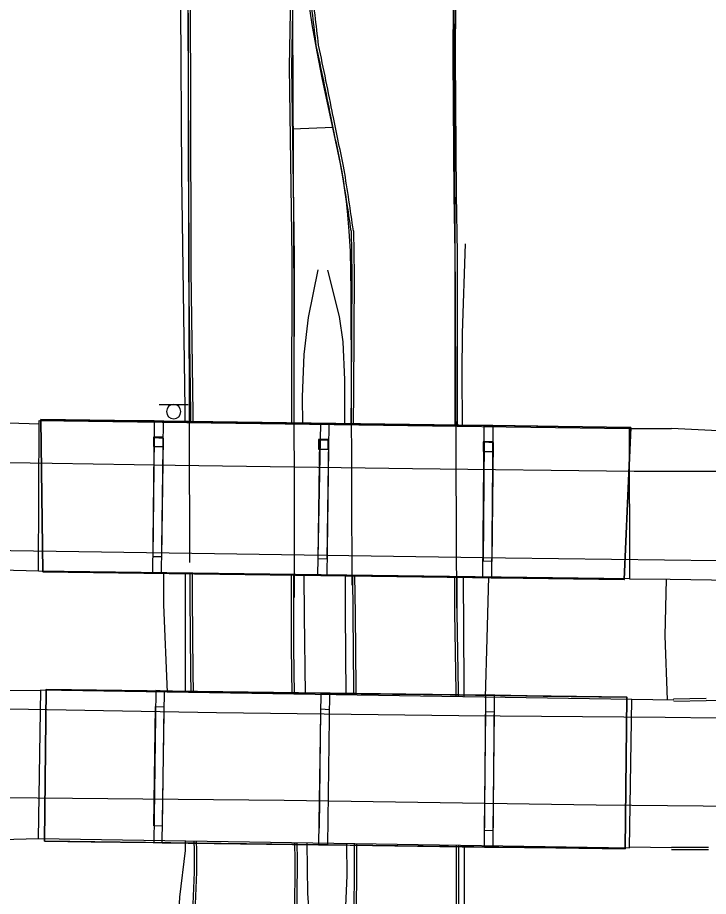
# Model space of a CAD drawing. Extents: x 2145380 to 2156929, y 139568 to 149130.
# Drawn here: x 2156138.6 to 2156318.2, y 142843 to 143071.3 of the extents above; entities that cross this region are included whole.
import ezdxf

# ---------------------------------------------------------------- set-up
doc = ezdxf.new("R2010")
doc.units = 0
for name, color, linetype in [('Default', 7, 'Continuous'), ('TOPO_Asphalt', 7, 'Continuous'), ('TOPO_BRIDGE_Floor Deck', 7, 'Continuous'), ('TOPO_BRIDGE_Low Beam', 7, 'Continuous'), ('TOPO_BRIDGE_Pier', 7, 'Continuous'), ('TOPO_BRIDGE_Pier Cap', 7, 'Continuous'), ('TOPO_Concrete', 7, 'Continuous'), ('TOPO_Curb Back', 7, 'Continuous'), ('TOPO_Guardrail', 7, 'Continuous'), ('TOPO_Sign', 7, 'Continuous'), ('TOPO_Wall Freestanding', 7, 'Continuous')]:
    doc.layers.add(name, color=color, linetype=linetype)

# ---------------------------------------------------------------- blocks, each defined once
blk = doc.blocks.new('PIER')
at = {"layer": 'Default'}
blk.add_lwpolyline([(-1.55, 1.55), (-1.55, -1.55), (1.55, -1.55), (1.55, 1.55)], close=True, dxfattribs=at)

msp = doc.modelspace()

# ---------------------------------------------------------------- linework, layer by layer
at = {"layer": 'TOPO_Asphalt'}
for points in [[(2156418.25, 142952.21), (2156379.03, 142952.93), (2156328.89, 142953.42), (2156298.84, 142953.42), (2156241.28, 142954.06), (2156179.58, 142954.94), (2156147.6, 142955.48), (2156090.17, 142956.29), (2156031.76, 142956.92), (2155979.63, 142957.56), (2155921.61, 142958.27), (2155865.62, 142959.12), (2155804.66, 142959.83), (2155741.86, 142960.6), (2155679.99, 142961.33), (2155623.65, 142962.18), (2155555.62, 142963.42), (2155500.28, 142964.21)], [(2156411.75, 142961.93), (2156339.67, 142962.98), (2156308.57, 142964.51)], [(2155512.11, 142941.04), (2155567.59, 142939.98), (2155632.61, 142939.15), (2155701.87, 142938.49), (2155762.21, 142937.66), (2155830.29, 142936.46), (2155893.17, 142935.59), (2155949.14, 142934.88), (2156015.17, 142933.78), (2156079.67, 142933.36), (2156136.85, 142932.86), (2156189.83, 142932.11), (2156265.39, 142930.99), (2156334.29, 142930.07), (2156397.47, 142928.84), (2156436.21, 142928.81)], [(2156308.21, 142925.42), (2156362.07, 142924.57), (2156413.65, 142924.11), (2156437.48, 142923.19)], [(2156436.21, 142887.99), (2156373.23, 142888.64), (2156306.95, 142889.46), (2156253.33, 142889.87), (2156190.32, 142890.71), (2156121.81, 142891.89), (2156057.79, 142892.9), (2155980.62, 142894.11), (2155928.27, 142894.69), (2155863.75, 142895.4), (2155803.9, 142896.33), (2155732.17, 142897.06), (2155659.24, 142898.41), (2155593.83, 142899.16), (2155523.23, 142900.15)], [(2156431.54, 142892.48), (2156364.72, 142893.59), (2156317.62, 142893.88)], [(2155525.05, 142876.8), (2155608.52, 142875.48), (2155682.26, 142874.59), (2155753.54, 142873.57), (2155825.04, 142872.81), (2155906.17, 142871.57), (2155983.5, 142870.45), (2156055.2, 142869.7), (2156125.25, 142868.81), (2156207.94, 142867.96), (2156288.99, 142866.78), (2156363.26, 142866.09), (2156421.32, 142864.97)]]:
    msp.add_lwpolyline(points, dxfattribs=at)
at = {"layer": 'TOPO_BRIDGE_Floor Deck'}
for points in [[(2156144.05, 142927.5), (2156144.22, 142966.65), (2156297.57, 142964.55), (2156297.62, 142925.54)], [(2156297.64, 142855.61), (2156298.25, 142894.17), (2156144.54, 142896.6), (2156143.93, 142858.04)]]:
    msp.add_lwpolyline(points, close=True, dxfattribs=at)
at = {"layer": 'TOPO_BRIDGE_Low Beam'}
for points in [[(2156144.62, 142966.86), (2156168.83, 142966.55), (2156174.13, 142966.5), (2156174.13, 142966.5), (2156174.2, 142966.5)], [(2156176.43, 142966.42), (2156176.42, 142966.48), (2156217.21, 142965.83), (2156217.21, 142965.83), (2156217.33, 142965.84)], [(2156219.51, 142965.86), (2156219.57, 142965.87), (2156259.9, 142965.33), (2156259.9, 142965.33), (2156259.91, 142965.3)], [(2156262.17, 142965.21), (2156262.12, 142965.29), (2156262.17, 142965.37), (2156279.14, 142965.03), (2156273.8, 142965.14), (2156298.02, 142964.8)], [(2156145.18, 142927.35), (2156145.17, 142927.35), (2156165.5, 142927.09), (2156173.59, 142926.99), (2156173.59, 142926.99), (2156173.73, 142926.99)], [(2156175.95, 142926.96), (2156175.98, 142926.95), (2156216.65, 142926.41), (2156216.65, 142926.41), (2156216.6, 142926.44)], [(2156218.89, 142926.36), (2156218.96, 142926.35), (2156259.58, 142925.82), (2156259.57, 142925.84)], [(2156261.77, 142925.79), (2156261.74, 142925.77), (2156278.79, 142925.55), (2156278.79, 142925.55), (2156296.27, 142925.31), (2156296.38, 142925.31)], [(2156145.95, 142896.78), (2156146.04, 142896.78), (2156217.36, 142895.77), (2156217.36, 142895.77), (2156217.36, 142895.76)], [(2156219.86, 142895.56), (2156219.88, 142895.76), (2156260.36, 142895.31), (2156217.38, 142895.78)], [(2156219.86, 142895.56), (2156219.85, 142895.75), (2156260.35, 142895.31), (2156260.22, 142895.16)], [(2156262.53, 142895.25), (2156262.65, 142895.25), (2156296.99, 142894.75), (2156297.05, 142894.83)], [(2156145.59, 142857.32), (2156157.71, 142857.21), (2156165.34, 142857.11), (2156173.87, 142856.99), (2156173.87, 142856.99), (2156173.88, 142857.04)], [(2156176.18, 142856.97), (2156176.21, 142856.96), (2156216.86, 142856.44), (2156216.86, 142856.44), (2156216.94, 142856.44)], [(2156219.18, 142856.37), (2156219.26, 142856.37), (2156259.94, 142855.83), (2156259.94, 142855.83), (2156259.98, 142855.85)], [(2156262.21, 142855.83), (2156262.24, 142855.8), (2156278.53, 142855.65), (2156296.51, 142855.34)]]:
    msp.add_lwpolyline(points, dxfattribs=at)
for points in [[(2156145.17, 142927.35), (2156145.17, 142927.35), (2156144.62, 142966.86), (2156144.62, 142966.86)], [(2156298.02, 142964.8), (2156298.02, 142964.8), (2156279.14, 142965.03), (2156273.8, 142965.14), (2156262.12, 142965.29), (2156259.9, 142965.33), (2156243.4, 142965.53), (2156219.57, 142965.87), (2156217.21, 142965.83), (2156199.93, 142966.15), (2156176.42, 142966.48), (2156174.13, 142966.5), (2156168.83, 142966.55), (2156144.62, 142966.86), (2156145.17, 142927.35), (2156165.5, 142927.09), (2156173.59, 142926.99), (2156175.98, 142926.95), (2156199.17, 142926.63), (2156216.65, 142926.41), (2156218.96, 142926.35), (2156239.17, 142926.09), (2156259.58, 142925.82), (2156261.74, 142925.77), (2156271.56, 142925.66), (2156278.79, 142925.55), (2156296.27, 142925.31), (2156298.02, 142964.8), (2156298.02, 142964.8)], [(2156144.62, 142966.86), (2156144.62, 142966.86), (2156168.83, 142966.55), (2156174.13, 142966.5), (2156176.42, 142966.48), (2156199.93, 142966.15), (2156217.21, 142965.83), (2156219.57, 142965.87), (2156243.4, 142965.53), (2156259.9, 142965.33), (2156262.12, 142965.29), (2156273.8, 142965.14), (2156279.14, 142965.03), (2156298.02, 142964.8), (2156298.02, 142964.8)], [(2156144.62, 142966.86), (2156145.17, 142927.35), (2156296.27, 142925.31), (2156298.02, 142964.8)], [(2156298.02, 142964.8), (2156298.02, 142964.8), (2156296.27, 142925.31), (2156296.27, 142925.31)], [(2156145.17, 142927.35), (2156145.17, 142927.35), (2156165.5, 142927.09), (2156173.59, 142926.99), (2156175.98, 142926.95), (2156199.17, 142926.63), (2156216.65, 142926.41), (2156218.96, 142926.35), (2156239.17, 142926.09), (2156259.58, 142925.82), (2156261.74, 142925.77), (2156271.56, 142925.66), (2156278.79, 142925.55), (2156296.27, 142925.31), (2156296.27, 142925.31)], [(2156146.04, 142896.78), (2156145.59, 142857.32), (2156145.59, 142857.32), (2156146.04, 142896.78)], [(2156146.04, 142896.78), (2156296.99, 142894.75), (2156296.51, 142855.34), (2156145.59, 142857.32)], [(2156197.49, 142896.08), (2156146.04, 142896.78), (2156145.59, 142857.32), (2156157.71, 142857.21), (2156165.34, 142857.11), (2156173.87, 142856.99), (2156176.21, 142856.96), (2156198.89, 142856.66), (2156216.86, 142856.44), (2156219.26, 142856.37), (2156242.79, 142856.1), (2156259.94, 142855.83), (2156262.24, 142855.8), (2156278.53, 142855.65), (2156296.51, 142855.34), (2156296.99, 142894.75), (2156275.25, 142895.04), (2156262.65, 142895.25), (2156260.36, 142895.31), (2156239.52, 142895.51), (2156219.88, 142895.76), (2156217.36, 142895.77)], [(2156146.04, 142896.78), (2156146.04, 142896.78), (2156181.7, 142896.27), (2156181.7, 142896.27), (2156197.49, 142896.08), (2156217.36, 142895.77), (2156219.88, 142895.76), (2156239.52, 142895.51), (2156260.36, 142895.31), (2156262.65, 142895.25), (2156275.25, 142895.04), (2156296.99, 142894.75), (2156296.99, 142894.75)], [(2156296.99, 142894.75), (2156296.99, 142894.75), (2156296.51, 142855.34), (2156296.51, 142855.34)], [(2156145.59, 142857.32), (2156145.59, 142857.32), (2156157.71, 142857.21), (2156165.34, 142857.11), (2156173.87, 142856.99), (2156176.21, 142856.96), (2156198.89, 142856.66), (2156216.86, 142856.44), (2156219.26, 142856.37), (2156242.79, 142856.1), (2156259.94, 142855.83), (2156262.24, 142855.8), (2156278.53, 142855.65), (2156296.51, 142855.34), (2156296.51, 142855.34)]]:
    msp.add_lwpolyline(points, close=True, dxfattribs=at)
at = {"layer": 'TOPO_BRIDGE_Pier'}
for p, q in [((2156174.22, 142966.49), (2156174.22, 142966.49)), ((2156176.41, 142966.42), (2156176.41, 142966.42)), ((2156217.42, 142965.9), (2156217.42, 142965.9)), ((2156219.51, 142965.87), (2156219.51, 142965.87)), ((2156259.91, 142965.33), (2156259.91, 142965.33)), ((2156262.12, 142965.24), (2156262.12, 142965.24)), ((2156173.81, 142926.98), (2156173.81, 142926.98)), ((2156175.92, 142926.97), (2156175.92, 142926.97)), ((2156216.66, 142926.41), (2156216.66, 142926.41)), ((2156218.99, 142926.4), (2156218.99, 142926.4)), ((2156259.54, 142925.92), (2156259.54, 142925.92)), ((2156261.76, 142925.81), (2156261.76, 142925.81)), ((2156174.52, 142896.47), (2156174.52, 142896.47)), ((2156176.78, 142896.32), (2156176.78, 142896.32)), ((2156217.51, 142895.88), (2156217.51, 142895.88)), ((2156219.7, 142895.85), (2156219.7, 142895.85)), ((2156260.34, 142895.3), (2156260.34, 142895.3)), ((2156262.52, 142895.25), (2156262.52, 142895.25)), ((2156173.99, 142857.03), (2156173.99, 142857.03)), ((2156176.2, 142856.99), (2156176.2, 142856.99)), ((2156216.93, 142856.46), (2156216.93, 142856.46)), ((2156219.16, 142856.39), (2156219.16, 142856.39)), ((2156259.97, 142855.85), (2156259.97, 142855.85)), ((2156262.16, 142855.82), (2156262.16, 142855.82))]:
    msp.add_line(p, q, dxfattribs=at)
for points in [[(2156174.22, 142966.49), (2156176.41, 142966.42), (2156175.92, 142926.97), (2156173.81, 142926.98)], [(2156174.22, 142966.49), (2156176.41, 142966.42), (2156175.92, 142926.97), (2156173.81, 142926.98)], [(2156217.42, 142965.9), (2156219.51, 142965.87), (2156218.99, 142926.4), (2156216.66, 142926.41)], [(2156217.42, 142965.9), (2156219.51, 142965.87), (2156218.99, 142926.4), (2156216.66, 142926.41)], [(2156261.76, 142925.81), (2156259.54, 142925.92), (2156259.91, 142965.33), (2156262.12, 142965.24)], [(2156261.76, 142925.81), (2156259.54, 142925.92), (2156259.91, 142965.33), (2156262.12, 142965.24)], [(2156174.17, 142962.22), (2156176.47, 142962.07), (2156176.04, 142931.2), (2156173.82, 142931.24)], [(2156218.97, 142930.65), (2156216.72, 142930.7), (2156217.2, 142961.65), (2156219.43, 142961.57)], [(2156259.99, 142961.08), (2156262.23, 142960.95), (2156261.87, 142930.02), (2156259.67, 142930.1)], [(2156173.99, 142857.03), (2156176.2, 142856.99), (2156176.78, 142896.32), (2156174.52, 142896.47)], [(2156173.99, 142857.03), (2156176.2, 142856.99), (2156176.78, 142896.32), (2156174.52, 142896.47)], [(2156219.16, 142856.39), (2156216.93, 142856.46), (2156217.51, 142895.88), (2156219.7, 142895.85)], [(2156219.16, 142856.39), (2156216.93, 142856.46), (2156217.51, 142895.88), (2156219.7, 142895.85)], [(2156260.34, 142895.3), (2156262.52, 142895.25), (2156262.16, 142855.82), (2156259.97, 142855.85)], [(2156260.34, 142895.3), (2156262.52, 142895.25), (2156262.16, 142855.82), (2156259.97, 142855.85)], [(2156174.47, 142892.29), (2156176.64, 142892.26), (2156176.19, 142861.28), (2156174.02, 142861.31)], [(2156262.16, 142860.06), (2156259.95, 142860.1), (2156260.35, 142891.04), (2156262.52, 142890.98)]]:
    msp.add_lwpolyline(points, close=True, dxfattribs=at)
msp.add_lwpolyline([(2156219.73, 142891.44), (2156217.38, 142891.65), (2156216.98, 142860.71)], dxfattribs=at)
at = {"layer": 'TOPO_BRIDGE_Pier Cap'}
for points in [[(2156174.22, 142966.49), (2156176.41, 142966.42), (2156175.92, 142926.97), (2156173.81, 142926.98)], [(2156217.42, 142965.9), (2156219.51, 142965.87), (2156218.99, 142926.4), (2156216.66, 142926.41)], [(2156261.76, 142925.81), (2156259.54, 142925.92), (2156259.91, 142965.33), (2156262.12, 142965.24)], [(2156173.99, 142857.03), (2156176.2, 142856.99), (2156176.78, 142896.32), (2156174.52, 142896.47)], [(2156219.16, 142856.39), (2156216.93, 142856.46), (2156217.51, 142895.88), (2156219.7, 142895.85)], [(2156260.34, 142895.3), (2156262.52, 142895.25), (2156262.16, 142855.82), (2156259.97, 142855.85)]]:
    msp.add_lwpolyline(points, close=True, dxfattribs=at)
at = {"layer": 'TOPO_Concrete'}
msp.add_line((2156210.11, 143042.4), (2156220.6, 143042.85), dxfattribs=at)
for points in [[(2156177.58, 142896.08), (2156176.59, 142918.73), (2156176.62, 142927.09)], [(2156261.01, 142926.01), (2156260.62, 142910.04), (2156260.15, 142894.77)], [(2156307.55, 142894.04), (2156306.96, 142910.66), (2156307.27, 142925.43)]]:
    msp.add_lwpolyline(points, dxfattribs=at)
at = {"layer": 'TOPO_Curb Back'}
for p, q in [((2156309.13, 142894.34), (2156317.61, 142894.48)), ((2156309.14, 142893.74), (2156317.62, 142893.88)), ((2156318.17, 142855.69), (2156308.55, 142855.67)), ((2156318.17, 142855.09), (2156308.55, 142855.07))]:
    msp.add_line(p, q, dxfattribs=at)
for points in [[(2156209.93, 142965.75), (2156209.93, 142967.83), (2156209.96, 143009), (2156209.3, 143058.52), (2156209.78, 143087.11), (2156209.14, 143138.65), (2156209.08, 143192.13), (2156208.49, 143254.48), (2156208.72, 143258.49)], [(2156210.53, 142965.74), (2156210.53, 142967.83), (2156210.56, 143009), (2156209.9, 143058.52), (2156210.38, 143087.11), (2156209.74, 143138.65), (2156209.68, 143192.14), (2156209.09, 143254.46), (2156209.32, 143258.42)], [(2156250.7, 143244.86), (2156251.13, 143216.06), (2156251.54, 143171.48), (2156251.49, 143130.82), (2156251.86, 143103.58), (2156251.94, 143090.42), (2156251.77, 143060.89), (2156252.03, 143025.31), (2156252.24, 143010.08), (2156252.23, 142975.6), (2156252.24, 142965.17)], [(2156251.3, 143244.86), (2156251.73, 143216.07), (2156252.14, 143171.48), (2156252.09, 143130.83), (2156252.46, 143103.59), (2156252.54, 143090.42), (2156252.37, 143060.89), (2156252.63, 143025.31), (2156252.84, 143010.09), (2156252.83, 142975.6), (2156252.84, 142965.16)], [(2156183.66, 142966.11), (2156183.67, 142968.48), (2156183.16, 143005.61), (2156183.08, 143051.79), (2156182.91, 143093.34), (2156182.97, 143110.49), (2156182.73, 143149.58), (2156182.39, 143207.38), (2156182.35, 143241.11)], [(2156184.26, 142966.1), (2156184.27, 142968.49), (2156183.76, 143005.62), (2156183.68, 143051.79), (2156183.51, 143093.34), (2156183.57, 143110.49), (2156183.33, 143149.59), (2156182.99, 143207.38), (2156182.95, 143241.09)], [(2156252.8, 142917.85), (2156252.28, 143034.45), (2156251.92, 143128.54)], [(2156210.63, 142920.64), (2156210.52, 142996.94), (2156209.89, 143126.41)], [(2156212.56, 143126.68), (2156212.73, 143100.2), (2156212.91, 143092.12), (2156213.11, 143088.09), (2156213.56, 143082.06), (2156214.58, 143073.07), (2156215.11, 143069.49), (2156216.36, 143062.36), (2156217.78, 143055.25), (2156220.84, 143041.06), (2156222.43, 143033.3), (2156223.14, 143029.41), (2156224.01, 143023.56), (2156224.31, 143020.99), (2156224.75, 143015.83), (2156225.02, 143010.65), (2156225.21, 143000.24), (2156225.52, 142923.89)], [(2156182.63, 143125.49), (2156183.01, 143035.67), (2156183.31, 142929.74)], [(2156225.29, 143015.89), (2156225.53, 143004.46), (2156225.35, 142974.28), (2156225.23, 142965.54)], [(2156225.89, 143015.94), (2156226.13, 143004.46), (2156225.95, 142974.27), (2156225.83, 142965.53)], [(2156183.76, 142895.98), (2156183.66, 142901.28), (2156183.49, 142920.59), (2156183.51, 142927)], [(2156184.36, 142895.97), (2156184.26, 142901.29), (2156184.09, 142920.59), (2156184.11, 142926.99)], [(2156210, 142895.57), (2156209.8, 142907.55), (2156209.84, 142926.66)], [(2156210.6, 142895.56), (2156210.4, 142907.56), (2156210.44, 142926.65)], [(2156225.62, 142926.46), (2156225.78, 142916.31), (2156225.89, 142897.11), (2156225.9, 142895.31)], [(2156226.22, 142926.45), (2156226.38, 142916.32), (2156226.49, 142897.11), (2156226.5, 142895.3)], [(2156252.21, 142926.12), (2156252.2, 142916.77), (2156252.5, 142896.27), (2156252.51, 142894.89)], [(2156252.81, 142926.11), (2156252.8, 142916.77), (2156253.1, 142896.28), (2156253.11, 142894.88)], [(2156185.33, 142541.55), (2156184.93, 142549.43), (2156184.95, 142591.51), (2156184.57, 142635.6), (2156184.57, 142678.41), (2156184.43, 142718.49), (2156184.55, 142764.73), (2156184.27, 142807.77), (2156183.96, 142834.78), (2156184.57, 142849.29), (2156184.57, 142854.89), (2156184.52, 142857.4)], [(2156185.93, 142541.55), (2156185.53, 142549.44), (2156185.55, 142591.52), (2156185.17, 142635.6), (2156185.17, 142678.41), (2156185.03, 142718.49), (2156185.15, 142764.73), (2156184.87, 142807.77), (2156184.56, 142834.77), (2156185.17, 142849.28), (2156185.17, 142854.9), (2156185.12, 142857.39)], [(2156211.35, 142784.24), (2156210.55, 142823.95), (2156210.74, 142852.31), (2156210.66, 142856.99)], [(2156211.95, 142784.24), (2156211.15, 142823.95), (2156211.34, 142852.32), (2156211.26, 142856.98)], [(2156226.08, 142856.74), (2156226.11, 142849.28), (2156225.81, 142820.18), (2156226.19, 142783.96), (2156226.11, 142753.94), (2156226.38, 142721.44), (2156226.38, 142687.72), (2156226.56, 142647.19), (2156226.65, 142598.3), (2156226.81, 142581.93)], [(2156226.68, 142856.73), (2156226.71, 142849.28), (2156226.41, 142820.18), (2156226.79, 142783.96), (2156226.71, 142753.94), (2156226.98, 142721.44), (2156226.98, 142687.72), (2156227.16, 142647.19), (2156227.25, 142598.31), (2156227.41, 142581.87)], [(2156252.6, 142856.32), (2156252.62, 142848.66), (2156252.61, 142806.85), (2156252.86, 142765.53), (2156252.96, 142732.09), (2156253.23, 142695.44), (2156253.36, 142658.44), (2156253.66, 142623.36), (2156253.69, 142590.62), (2156253.62, 142557.43), (2156253.43, 142541.65)], [(2156253.2, 142856.31), (2156253.22, 142848.66), (2156253.21, 142806.85), (2156253.46, 142765.53), (2156253.56, 142732.09), (2156253.83, 142695.44), (2156253.96, 142658.45), (2156254.26, 142623.36), (2156254.29, 142590.62), (2156254.22, 142557.43), (2156254.03, 142541.67)]]:
    msp.add_lwpolyline(points, dxfattribs=at)
for centre, radius, start, end in [((2154973.29, 142924.59), 1250.75, 6.40171, 7.12562), ((2154973.29, 142924.59), 1251.35, 6.40312, 7.1265), ((2155492.92, 142906.32), 740.32, 10.85189, 12.30179), ((2155492.92, 142906.32), 740.92, 10.8523, 12.2994), ((2154467.35, 142676.94), 1791.03, 11.42368, 11.88169), ((2154467.35, 142676.94), 1791.63, 11.42333, 11.88152), ((2155554.3, 142922.02), 677.53, 7.96401, 9.31426), ((2155554.3, 142922.02), 678.13, 7.96101, 9.3152)]:
    msp.add_arc(centre, radius, start, end, dxfattribs=at)
at = {"layer": 'TOPO_Guardrail'}
for points in [[(2156178.79, 143113.64), (2156180.7, 143097.46), (2156181.03, 143087.71), (2156181, 143074.14), (2156181.21, 143030.38), (2156182.05, 142969.69), (2156182.06, 142966.13)], [(2156254.27, 142965.14), (2156254.18, 142978.97), (2156254.27, 142989.32), (2156255.07, 143012.53)], [(2156212.77, 142965.71), (2156212.71, 142972.82), (2156213.11, 142983.75), (2156214.26, 142993.4), (2156216.71, 143005.8)], [(2156219.2, 143005.68), (2156222.23, 142993.61), (2156223.11, 142987.06), (2156223.58, 142977.16), (2156223.62, 142965.56)], [(2156182.15, 142927.02), (2156182.2, 142906.09), (2156182.2, 142896)], [(2156213.42, 142895.51), (2156213.18, 142916), (2156213.09, 142926.62)], [(2156223.75, 142926.48), (2156223.79, 142916.65), (2156223.91, 142895.35)], [(2156254.7, 142894.86), (2156254.7, 142898), (2156254.52, 142926.09)], [(2156182.2, 142857.44), (2156182.2, 142854.89), (2156180.7, 142842.76), (2156179.74, 142824.05)], [(2156216.63, 142814.9), (2156214.99, 142829.18), (2156214.82, 142833.05), (2156214.05, 142843.78), (2156213.89, 142856.94)], [(2156224.14, 142856.77), (2156224.19, 142848.41), (2156223.67, 142836.45), (2156222.33, 142830.06), (2156219.25, 142814.81)], [(2156258.2, 142708.83), (2156256.49, 142723.87), (2156255.61, 142733.83), (2156255.48, 142755.12), (2156254.8, 142830.6), (2156254.76, 142856.29)]]:
    msp.add_lwpolyline(points, dxfattribs=at)
at = {"layer": 'TOPO_Sign'}
for points in [[(2156175.44, 142970.81), (2156182.93, 142970.82)], [(2156179.19, 142970.81), (2156179.19, 142970.81)], [(2156177.32, 142968.94), (2156177.32, 142968.94)], [(2156181.06, 142968.94), (2156181.06, 142968.94)], [(2156179.19, 142967.08), (2156179.19, 142967.08)]]:
    msp.add_lwpolyline(points, dxfattribs=at)
for start, end in [(90, 180), (360, 90), (180, 270), (270, 0)]:
    msp.add_arc((2156179.19, 142968.94), 1.87, start, end, dxfattribs=at)
at = {"layer": 'TOPO_Wall Freestanding'}
for p, q in [((2156297.57, 142964.55), (2156308.57, 142964.51)), ((2156144.07, 142927.5), (2156134.37, 142927.74)), ((2156297.63, 142925.51), (2156308.21, 142925.42)), ((2156134.79, 142896.49), (2156144.54, 142896.6)), ((2156309.15, 142894.02), (2156298.25, 142894.17)), ((2156134.48, 142857.78), (2156143.93, 142858.04)), ((2156308.55, 142855.65), (2156297.64, 142855.81))]:
    msp.add_line(p, q, dxfattribs=at)
msp.add_lwpolyline([(2156127.43, 142966.25), (2156130.95, 142966.23), (2156144.21, 142965.76)], dxfattribs=at)

# ---------------------------------------------------------------- block references
at = {"layer": 'TOPO_BRIDGE_Pier'}
for p, xscale, yscale in [((2156175.2, 142961.09), 0.807085, 0.8070850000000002), ((2156218.09, 142960.44), 0.807085, 0.8070850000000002), ((2156260.86, 142959.8), 0.8070849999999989, 0.8070849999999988)]:
    msp.add_blockref('PIER', p, dxfattribs=dict(at, xscale=xscale, yscale=yscale))

doc.saveas('drawing.dxf')
